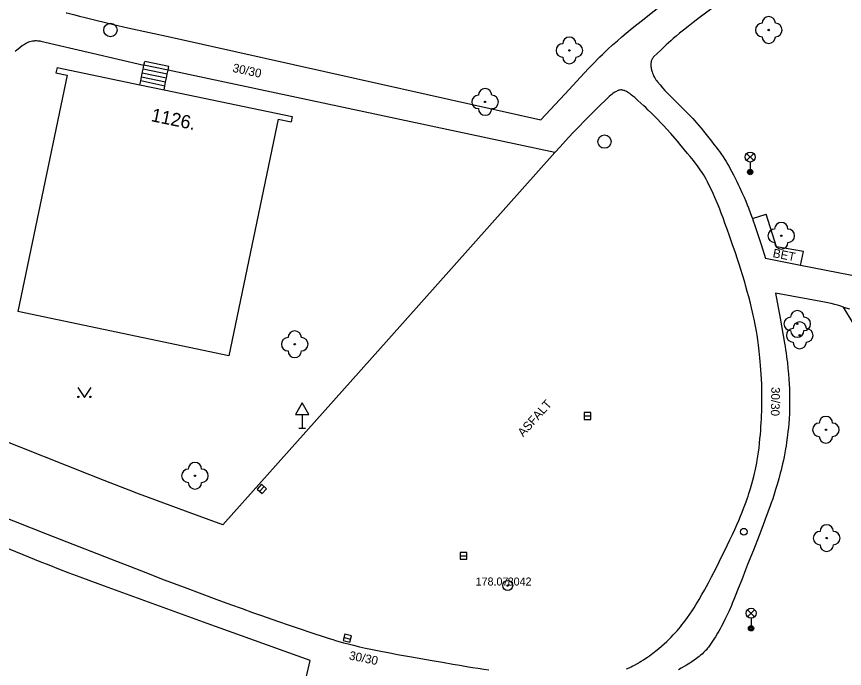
# Model space of a CAD drawing. Extents: x -538441 to -536770, y -1181008 to -1179809.
# Drawn here: x -538284.9 to -538222.9, y -1180773.9 to -1180725 of the extents above; entities that cross this region are included whole.
import ezdxf

# ---------------------------------------------------------------- set-up
doc = ezdxf.new("R2010")
doc.units = 0
for name, color, linetype in [('Vrstva 10', 7, 'Continuous'), ('Vrstva 11', 7, 'Continuous'), ('Vrstva 21', 7, 'Continuous'), ('Vrstva 22', 7, 'Continuous'), ('Vrstva 23', 7, 'Continuous'), ('Vrstva 27', 7, 'Continuous'), ('Vrstva 28', 7, 'Continuous'), ('Vrstva 33', 7, 'Continuous'), ('Vrstva 34', 7, 'Continuous'), ('Vrstva 36', 7, 'Continuous'), ('Vrstva 40', 7, 'Continuous'), ('Vrstva 47', 7, 'Continuous'), ('Vrstva 5', 7, 'Continuous'), ('Vrstva 7', 7, 'Continuous')]:
    doc.layers.add(name, color=color, linetype=linetype)

msp = doc.modelspace()

# ---------------------------------------------------------------- linework, layer by layer
at = {"layer": 'Vrstva 10'}
for p, q in [((-538244.59, -1180735.22), (-538257.03, -1180749.17)), ((-538257.03, -1180749.17), (-538269.47, -1180763.12)), ((-538229.089, -1180753.43), (-538229.094, -1180752.993)), ((-538279.428, -1180759.376), (-538286.91, -1180756.41)), ((-538278.357, -1180759.794), (-538279.428, -1180759.376)), ((-538287.8, -1180761.78), (-538282.615, -1180763.81)), ((-538282.615, -1180763.81), (-538277.43, -1180765.84))]:
    msp.add_line(p, q, dxfattribs=at)
for points in [[(-538238.159, -1180731.524), (-538238.39, -1180731.32), (-538238.469, -1180731.251), (-538238.62, -1180731.117), (-538238.755, -1180731), (-538238.876, -1180730.9), (-538238.982, -1180730.818), (-538239.076, -1180730.752), (-538239.158, -1180730.7), (-538239.229, -1180730.659), (-538239.292, -1180730.627), (-538239.347, -1180730.603), (-538239.394, -1180730.585), (-538239.436, -1180730.571), (-538239.508, -1180730.553), (-538239.562, -1180730.545), (-538239.602, -1180730.542), (-538239.661, -1180730.543), (-538239.72, -1180730.55), (-538239.794, -1180730.567), (-538239.865, -1180730.59), (-538239.93, -1180730.617), (-538239.992, -1180730.647), (-538240.05, -1180730.678), (-538240.104, -1180730.71), (-538240.155, -1180730.743), (-538240.25, -1180730.809), (-538240.332, -1180730.872), (-538240.404, -1180730.93), (-538240.527, -1180731.037), (-538240.618, -1180731.12), (-538240.751, -1180731.246), (-538240.88, -1180731.37), (-538241.126, -1180731.609), (-538241.354, -1180731.833), (-538241.776, -1180732.251), (-538242.14, -1180732.616), (-538242.455, -1180732.937), (-538242.728, -1180733.217), (-538243.201, -1180733.71), (-538243.551, -1180734.083), (-538243.813, -1180734.364), (-538244.202, -1180734.789), (-538244.59, -1180735.22)], [(-538232.351, -1180739.217), (-538232.445, -1180738.99), (-538232.614, -1180738.594), (-538232.745, -1180738.299), (-538232.847, -1180738.078), (-538233.005, -1180737.748), (-538233.17, -1180737.42), (-538233.274, -1180737.225), (-538233.376, -1180737.046), (-538233.476, -1180736.881), (-538233.572, -1180736.729), (-538233.665, -1180736.588), (-538233.754, -1180736.458), (-538233.927, -1180736.217), (-538234.082, -1180736.01), (-538234.221, -1180735.831), (-538234.47, -1180735.521), (-538234.66, -1180735.29), (-538235.24, -1180734.6), (-538235.424, -1180734.381), (-538235.596, -1180734.179), (-538235.919, -1180733.806), (-538236.203, -1180733.485), (-538236.454, -1180733.209), (-538236.677, -1180732.969), (-538236.876, -1180732.761), (-538237.052, -1180732.58), (-538237.209, -1180732.422), (-538237.348, -1180732.284), (-538237.597, -1180732.043), (-538237.788, -1180731.863), (-538237.935, -1180731.727), (-538238.159, -1180731.524)], [(-538230.923, -1180743.213), (-538231.08, -1180742.75), (-538231.312, -1180742.07), (-538231.516, -1180741.478), (-538231.696, -1180740.961), (-538231.857, -1180740.511), (-538232.001, -1180740.118), (-538232.131, -1180739.776), (-538232.247, -1180739.477), (-538232.351, -1180739.217)], [(-538229.094, -1180752.993), (-538229.105, -1180752.584), (-538229.12, -1180752.2), (-538229.139, -1180751.84), (-538229.16, -1180751.503), (-538229.184, -1180751.187), (-538229.209, -1180750.892), (-538229.235, -1180750.615), (-538229.262, -1180750.355), (-538229.289, -1180750.112), (-538229.346, -1180749.658), (-538229.402, -1180749.261), (-538229.455, -1180748.915), (-538229.505, -1180748.612), (-538229.552, -1180748.348), (-538229.595, -1180748.118), (-538229.674, -1180747.716), (-538229.738, -1180747.415), (-538229.788, -1180747.191), (-538229.867, -1180746.855), (-538229.95, -1180746.52), (-538230.074, -1180746.043), (-538230.187, -1180745.628), (-538230.289, -1180745.266), (-538230.38, -1180744.95), (-538230.545, -1180744.398), (-538230.673, -1180743.985), (-538230.772, -1180743.676), (-538230.923, -1180743.213)], [(-538230.823, -1180762.781), (-538230.693, -1180762.469), (-538230.574, -1180762.177), (-538230.467, -1180761.902), (-538230.369, -1180761.644), (-538230.28, -1180761.402), (-538230.2, -1180761.174), (-538230.127, -1180760.96), (-538230.06, -1180760.759), (-538229.941, -1180760.381), (-538229.843, -1180760.049), (-538229.763, -1180759.757), (-538229.697, -1180759.501), (-538229.642, -1180759.276), (-538229.597, -1180759.079), (-538229.524, -1180758.732), (-538229.473, -1180758.471), (-538229.439, -1180758.274), (-538229.391, -1180757.978), (-538229.35, -1180757.68), (-538229.308, -1180757.335), (-538229.27, -1180757), (-538229.237, -1180756.674), (-538229.208, -1180756.358), (-538229.182, -1180756.051), (-538229.161, -1180755.753), (-538229.143, -1180755.464), (-538229.127, -1180755.183), (-538229.115, -1180754.911), (-538229.105, -1180754.648), (-538229.098, -1180754.392), (-538229.09, -1180753.896), (-538229.089, -1180753.43)], [(-538269.47, -1180763.12), (-538272.25, -1180762.09), (-538275.03, -1180761.06), (-538275.777, -1180760.781), (-538276.476, -1180760.517), (-538277.131, -1180760.268), (-538278.357, -1180759.794)], [(-538235.731, -1180771.358), (-538235.586, -1180771.2), (-538235.449, -1180771.046), (-538235.319, -1180770.895), (-538235.196, -1180770.747), (-538235.079, -1180770.603), (-538234.968, -1180770.463), (-538234.863, -1180770.325), (-538234.665, -1180770.056), (-538234.485, -1180769.801), (-538234.321, -1180769.558), (-538234.171, -1180769.328), (-538234.034, -1180769.111), (-538233.907, -1180768.905), (-538233.791, -1180768.71), (-538233.578, -1180768.341), (-538233.396, -1180768.014), (-538233.239, -1180767.724), (-538233.103, -1180767.468), (-538232.867, -1180767.016), (-538232.691, -1180766.672), (-538232.427, -1180766.15), (-538232.294, -1180765.886), (-538232.16, -1180765.62), (-538231.915, -1180765.131), (-538231.69, -1180764.673), (-538231.483, -1180764.245), (-538231.295, -1180763.843), (-538231.123, -1180763.466), (-538230.966, -1180763.113), (-538230.823, -1180762.781)], [(-538277.43, -1180765.84), (-538276.462, -1180766.218), (-538275.554, -1180766.57), (-538273.85, -1180767.225), (-538272.356, -1180767.792), (-538271.048, -1180768.282), (-538269.901, -1180768.706), (-538268.896, -1180769.074)], [(-538268.896, -1180769.074), (-538268.015, -1180769.392), (-538267.242, -1180769.668), (-538266.566, -1180769.908), (-538265.38, -1180770.323), (-538264.488, -1180770.63), (-538263.818, -1180770.858), (-538262.81, -1180771.196), (-538261.8, -1180771.53), (-538261.508, -1180771.624), (-538261.224, -1180771.711), (-538260.949, -1180771.793), (-538260.681, -1180771.869), (-538260.422, -1180771.941), (-538260.17, -1180772.008), (-538259.681, -1180772.132)], [(-538238.628, -1180773.615), (-538238.417, -1180773.499), (-538238.26, -1180773.408), (-538238.142, -1180773.337), (-538237.966, -1180773.226), (-538237.79, -1180773.11), (-538237.653, -1180773.016), (-538237.52, -1180772.922), (-538237.392, -1180772.83), (-538237.268, -1180772.738), (-538237.149, -1180772.646), (-538237.033, -1180772.555), (-538236.81, -1180772.375), (-538236.601, -1180772.197), (-538236.406, -1180772.023), (-538236.221, -1180771.852), (-538236.048, -1180771.684), (-538235.885, -1180771.519), (-538235.731, -1180771.358)], [(-538259.681, -1180772.132), (-538259.221, -1180772.243), (-538258.788, -1180772.341)], [(-538258.788, -1180772.341), (-538258.382, -1180772.429), (-538258.001, -1180772.508), (-538257.642, -1180772.58), (-538256.969, -1180772.709), (-538256.379, -1180772.817), (-538255.343, -1180772.998), (-538253.787, -1180773.264), (-538253.008, -1180773.399), (-538252.23, -1180773.54), (-538251.709, -1180773.634), (-538251.22, -1180773.719), (-538250.761, -1180773.794), (-538250.331, -1180773.862), (-538249.927, -1180773.923), (-538249.548, -1180773.977)], [(-538239.223, -1180773.903), (-538239.043, -1180773.821)], [(-538239.043, -1180773.821), (-538238.885, -1180773.746), (-538238.748, -1180773.677), (-538238.628, -1180773.615)]]:
    msp.add_lwpolyline(points, dxfattribs=at)
at = {"layer": 'Vrstva 11'}
for p, q in [((-538222.205, -1180716.505), (-538233.78, -1180725.14)), ((-538273.33, -1180726.59), (-538259.485, -1180729.68)), ((-538273.565, -1180729.07), (-538275.371, -1180728.693)), ((-538273.504, -1180728.777), (-538275.31, -1180728.4)), ((-538273.688, -1180729.658), (-538275.493, -1180729.281)), ((-538273.626, -1180729.364), (-538275.432, -1180728.987)), ((-538244.59, -1180735.22), (-538273.565, -1180729.07)), ((-538273.81, -1180730.245), (-538275.616, -1180729.868)), ((-538273.749, -1180729.951), (-538275.555, -1180729.574)), ((-538259.485, -1180729.68), (-538245.64, -1180732.77)), ((-538229.8, -1180740.168), (-538228.78, -1180739.84)), ((-538227.99, -1180742.3), (-538228.78, -1180739.84)), ((-538229.735, -1180740.349), (-538229.612, -1180740.705)), ((-538225.98, -1180742.63), (-538227.99, -1180742.3)), ((-538226.19, -1180743.682), (-538225.98, -1180742.63)), ((-538226.19, -1180743.682), (-538228.81, -1180743.16)), ((-538209.667, -1180746.976), (-538226.19, -1180743.682)), ((-538270.625, -1180770.495), (-538278.33, -1180767.71)), ((-538262.92, -1180773.28), (-538270.625, -1180770.495)), ((-538264.14, -1180778.43), (-538262.92, -1180773.28))]:
    msp.add_line(p, q, dxfattribs=at)
for points in [[(-538238.677, -1180725.817), (-538238.141, -1180725.386), (-538237.668, -1180725.013), (-538237.252, -1180724.69), (-538236.521, -1180724.127), (-538235.422, -1180723.286), (-538234.875, -1180722.864), (-538234.33, -1180722.44)], [(-538281.186, -1180724.753), (-538281.163, -1180724.763), (-538281.14, -1180724.77), (-538280.652, -1180724.9), (-538280.195, -1180725.018), (-538279.767, -1180725.126), (-538278.963, -1180725.323), (-538278.26, -1180725.49), (-538277.644, -1180725.633), (-538276.567, -1180725.876), (-538273.33, -1180726.59)], [(-538233.78, -1180725.14), (-538234.23, -1180725.48), (-538234.62, -1180725.783), (-538234.959, -1180726.053), (-538235.253, -1180726.293), (-538235.507, -1180726.506), (-538235.727, -1180726.694), (-538235.918, -1180726.86), (-538236.249, -1180727.155), (-538236.492, -1180727.379), (-538236.673, -1180727.55), (-538236.939, -1180727.808), (-538237.2, -1180728.07), (-538237.239, -1180728.113), (-538237.272, -1180728.158), (-538237.301, -1180728.203), (-538237.325, -1180728.249), (-538237.345, -1180728.295), (-538237.362, -1180728.341), (-538237.376, -1180728.387), (-538237.386, -1180728.433), (-538237.395, -1180728.479), (-538237.401, -1180728.524), (-538237.407, -1180728.613), (-538237.407, -1180728.698), (-538237.402, -1180728.78), (-538237.393, -1180728.858), (-538237.381, -1180728.931), (-538237.366, -1180729), (-538237.35, -1180729.065), (-538237.315, -1180729.187), (-538237.277, -1180729.292), (-538237.241, -1180729.383), (-538237.206, -1180729.461), (-538237.174, -1180729.528), (-538237.113, -1180729.641), (-538237.065, -1180729.722), (-538237.027, -1180729.78), (-538236.97, -1180729.863), (-538236.91, -1180729.94), (-538236.718, -1180730.169), (-538236.533, -1180730.379), (-538236.356, -1180730.572), (-538236.187, -1180730.751), (-538236.027, -1180730.916), (-538235.723, -1180731.223), (-538235.184, -1180731.754), (-538234.783, -1180732.154)], [(-538245.64, -1180732.77), (-538243.855, -1180730.85), (-538242.07, -1180728.93), (-538241.854, -1180728.7), (-538241.641, -1180728.481), (-538241.433, -1180728.27), (-538241.229, -1180728.069), (-538241.03, -1180727.876), (-538240.835, -1180727.69), (-538240.644, -1180727.513), (-538240.271, -1180727.172), (-538239.916, -1180726.859), (-538239.58, -1180726.568), (-538239.262, -1180726.299), (-538238.961, -1180726.049), (-538238.677, -1180725.817)], [(-538284.403, -1180727.157), (-538284.321, -1180727.103), (-538284.244, -1180727.058), (-538284.172, -1180727.019), (-538284.105, -1180726.987), (-538284.041, -1180726.96), (-538283.982, -1180726.937), (-538283.926, -1180726.918), (-538283.822, -1180726.889), (-538283.73, -1180726.869), (-538283.65, -1180726.857), (-538283.58, -1180726.85), (-538283.519, -1180726.847), (-538283.412, -1180726.847), (-538283.331, -1180726.851), (-538283.271, -1180726.858), (-538283.18, -1180726.871), (-538283.09, -1180726.89)], [(-538283.09, -1180726.89), (-538279.23, -1180727.792), (-538275.371, -1180728.693)], [(-538285.008, -1180727.647), (-538284.886, -1180727.54), (-538284.791, -1180727.46), (-538284.644, -1180727.34), (-538284.49, -1180727.22), (-538284.403, -1180727.157)], [(-538275.675, -1180730.153), (-538275.616, -1180729.868), (-538275.555, -1180729.574), (-538275.493, -1180729.281), (-538275.432, -1180728.987), (-538275.371, -1180728.693), (-538275.31, -1180728.4)], [(-538273.87, -1180730.529), (-538273.81, -1180730.245), (-538273.749, -1180729.951), (-538273.688, -1180729.658), (-538273.626, -1180729.364), (-538273.565, -1180729.07), (-538273.504, -1180728.777)], [(-538234.783, -1180732.154), (-538234.487, -1180732.457), (-538234.269, -1180732.688), (-538234.109, -1180732.864), (-538233.991, -1180732.998), (-538233.818, -1180733.202), (-538233.65, -1180733.41), (-538233.368, -1180733.764), (-538232.871, -1180734.382), (-538232.686, -1180734.615), (-538232.526, -1180734.821), (-538232.388, -1180735.002), (-538232.269, -1180735.163), (-538232.167, -1180735.304), (-538231.992, -1180735.555), (-538231.865, -1180735.746), (-538231.772, -1180735.892), (-538231.638, -1180736.114), (-538231.573, -1180736.226), (-538231.51, -1180736.34), (-538231.356, -1180736.626), (-538231.216, -1180736.895), (-538231.088, -1180737.148), (-538230.97, -1180737.386), (-538230.862, -1180737.61), (-538230.763, -1180737.821), (-538230.582, -1180738.218), (-538230.429, -1180738.568), (-538230.299, -1180738.875), (-538230.189, -1180739.145), (-538230.095, -1180739.382), (-538229.935, -1180739.798), (-538229.819, -1180740.113), (-538229.8, -1180740.168), (-538229.735, -1180740.349)], [(-538229.612, -1180740.705), (-538229.493, -1180741.063), (-538229.152, -1180742.112), (-538228.81, -1180743.16)], [(-538228.07, -1180745.76), (-538227.736, -1180747.628), (-538227.403, -1180749.495), (-538227.358, -1180749.758), (-538227.316, -1180750.013), (-538227.278, -1180750.26), (-538227.244, -1180750.501), (-538227.213, -1180750.734), (-538227.185, -1180750.961), (-538227.137, -1180751.401), (-538227.099, -1180751.814), (-538227.069, -1180752.202), (-538227.048, -1180752.567), (-538227.032, -1180752.909), (-538227.022, -1180753.23), (-538227.017, -1180753.531), (-538227.016, -1180753.814), (-538227.018, -1180754.078), (-538227.022, -1180754.327), (-538227.029, -1180754.559), (-538227.037, -1180754.777), (-538227.059, -1180755.185), (-538227.084, -1180755.542)], [(-538222.973, -1180746.801), (-538223.33, -1180746.691), (-538223.62, -1180746.614), (-538223.893, -1180746.546), (-538224.15, -1180746.487), (-538224.392, -1180746.434), (-538228.07, -1180745.76)], [(-538227.084, -1180755.542), (-538227.111, -1180755.854), (-538227.139, -1180756.127), (-538227.165, -1180756.365), (-538227.191, -1180756.573), (-538227.241, -1180756.936), (-538227.283, -1180757.208), (-538227.316, -1180757.412), (-538227.371, -1180757.716), (-538227.43, -1180758.02), (-538227.485, -1180758.282), (-538227.541, -1180758.535), (-538227.598, -1180758.779), (-538227.655, -1180759.014), (-538227.713, -1180759.241), (-538227.831, -1180759.679), (-538227.949, -1180760.088), (-538228.064, -1180760.469), (-538228.176, -1180760.825), (-538228.285, -1180761.157), (-538228.39, -1180761.468), (-538228.491, -1180761.759), (-538228.685, -1180762.302), (-538228.86, -1180762.776), (-538229.017, -1180763.19), (-538229.297, -1180763.914), (-538229.727, -1180765)], [(-538278.33, -1180767.71), (-538279.273, -1180767.365), (-538280.154, -1180767.036), (-538280.979, -1180766.722), (-538281.75, -1180766.424), (-538282.472, -1180766.141), (-538283.149, -1180765.874), (-538284.414, -1180765.367), (-538285.52, -1180764.919), (-538287.452, -1180764.129)], [(-538229.727, -1180765), (-538230.16, -1180766.09), (-538230.317, -1180766.492), (-538230.606, -1180767.242), (-538230.859, -1180767.895), (-538231.084, -1180768.462), (-538231.185, -1180768.709), (-538231.282, -1180768.939), (-538231.374, -1180769.155), (-538231.551, -1180769.556), (-538231.714, -1180769.905), (-538231.861, -1180770.209), (-538231.995, -1180770.472), (-538232.117, -1180770.702), (-538232.227, -1180770.902), (-538232.325, -1180771.076), (-538232.414, -1180771.227), (-538232.574, -1180771.491), (-538232.699, -1180771.688), (-538232.796, -1180771.834), (-538232.945, -1180772.053), (-538233.1, -1180772.27), (-538233.159, -1180772.349), (-538233.219, -1180772.423), (-538233.278, -1180772.492), (-538233.336, -1180772.558), (-538233.454, -1180772.68), (-538233.568, -1180772.789), (-538233.679, -1180772.887), (-538233.785, -1180772.976), (-538233.887, -1180773.056), (-538233.984, -1180773.129), (-538234.17, -1180773.26), (-538234.336, -1180773.371), (-538234.484, -1180773.465), (-538234.744, -1180773.625), (-538235.134, -1180773.862), (-538235.327, -1180773.981)]]:
    msp.add_lwpolyline(points, dxfattribs=at)
at = {"layer": 'Vrstva 21'}
for radius in [0.375, 0.05]:
    msp.add_circle((-538248.13, -1180767.66), radius, dxfattribs=at)
at = {"layer": 'Vrstva 22'}
for centre in [(-538228.58, -1180726.05), (-538243.51, -1180727.58), (-538249.82, -1180731.44), (-538227.64, -1180741.46), (-538226.44, -1180748.06), (-538226.26, -1180748.92), (-538264.08, -1180749.59), (-538224.3, -1180755.99), (-538271.55, -1180759.44), (-538224.24, -1180764.11)]:
    msp.add_circle(centre, 0.05, dxfattribs=at)
for centre, start, end in [((-538228.58, -1180725.55), 0, 180), ((-538229.08, -1180726.05), 90, 270), ((-538228.08, -1180726.05), 270, 90), ((-538243.51, -1180727.08), 0, 180), ((-538228.58, -1180726.55), 180, 0), ((-538244.01, -1180727.58), 90, 270), ((-538243.01, -1180727.58), 270, 90), ((-538243.51, -1180728.08), 180, 0), ((-538249.82, -1180730.94), 0, 180), ((-538250.32, -1180731.44), 90, 270), ((-538249.32, -1180731.44), 270, 90), ((-538249.82, -1180731.94), 180, 0), ((-538227.64, -1180740.96), 0, 180), ((-538228.14, -1180741.46), 90, 270), ((-538227.14, -1180741.46), 270, 90), ((-538227.64, -1180741.96), 180, 0), ((-538226.44, -1180747.56), 0, 180), ((-538226.94, -1180748.06), 90, 270), ((-538226.26, -1180748.42), 0, 180), ((-538225.94, -1180748.06), 270, 90), ((-538264.08, -1180749.09), 0, 180), ((-538226.76, -1180748.92), 90, 270), ((-538226.44, -1180748.56), 180, 0), ((-538225.76, -1180748.92), 270, 90), ((-538264.58, -1180749.59), 90, 270), ((-538263.58, -1180749.59), 270, 90), ((-538226.26, -1180749.42), 180, 0), ((-538264.08, -1180750.09), 180, 0), ((-538224.8, -1180755.99), 90, 270), ((-538224.3, -1180755.49), 0, 180), ((-538223.8, -1180755.99), 270, 90), ((-538224.3, -1180756.49), 180, 0), ((-538271.55, -1180758.94), 0, 180), ((-538272.05, -1180759.44), 90, 270), ((-538271.05, -1180759.44), 270, 90), ((-538271.55, -1180759.94), 180, 0), ((-538224.24, -1180763.61), 0, 180), ((-538224.74, -1180764.11), 90, 270), ((-538223.74, -1180764.11), 270, 90), ((-538224.24, -1180764.61), 180, 0)]:
    msp.add_arc(centre, 0.5, start, end, dxfattribs=at)
at = {"layer": 'Vrstva 27'}
for p, q in [((-538242.405, -1180754.962), (-538241.905, -1180754.962)), ((-538266.378, -1180760.239), (-538266.71, -1180760.613)), ((-538251.687, -1180765.443), (-538251.187, -1180765.443)), ((-538260.382, -1180771.544), (-538259.898, -1180771.666))]:
    msp.add_line(p, q, dxfattribs=at)
for points in [[(-538242.405, -1180755.212), (-538241.905, -1180755.212), (-538241.905, -1180754.712), (-538242.405, -1180754.712)], [(-538266.564, -1180760.073), (-538266.897, -1180760.446), (-538266.524, -1180760.779), (-538266.191, -1180760.406)], [(-538251.687, -1180765.693), (-538251.187, -1180765.693), (-538251.187, -1180765.193), (-538251.687, -1180765.193)], [(-538260.444, -1180771.786), (-538259.959, -1180771.909), (-538259.836, -1180771.424), (-538260.321, -1180771.301)]]:
    msp.add_lwpolyline(points, close=True, dxfattribs=at)
for centre in [(-538277.88, -1180726.05), (-538240.88, -1180734.41)]:
    msp.add_circle(centre, 0.5, dxfattribs=at)
at = {"layer": 'Vrstva 28'}
msp.add_circle((-538230.44, -1180763.63), 0.25, dxfattribs=at)
at = {"layer": 'Vrstva 33'}
for p, q in [((-538230.235, -1180735.83), (-538229.705, -1180735.3)), ((-538230.235, -1180735.3), (-538229.705, -1180735.83)), ((-538229.97, -1180735.94), (-538229.97, -1180736.69)), ((-538230.165, -1180770), (-538229.635, -1180769.47)), ((-538230.165, -1180769.47), (-538229.635, -1180770)), ((-538229.9, -1180770.11), (-538229.9, -1180770.86))]:
    msp.add_line(p, q, dxfattribs=at)
for centre, radius in [((-538229.97, -1180735.565), 0.375), ((-538229.97, -1180736.69), 0.2), ((-538229.97, -1180736.69), 0.145), ((-538229.97, -1180736.69), 0.0876), ((-538229.9, -1180769.735), 0.375), ((-538229.9, -1180770.86), 0.2), ((-538229.9, -1180770.86), 0.145), ((-538229.9, -1180770.86), 0.0876)]:
    msp.add_circle(centre, radius, dxfattribs=at)
at = {"layer": 'Vrstva 34'}
for p, q in [((-538263.534, -1180754.845), (-538263.534, -1180755.863)), ((-538263.784, -1180755.863), (-538263.284, -1180755.863))]:
    msp.add_line(p, q, dxfattribs=at)
msp.add_lwpolyline([(-538264.034, -1180754.845), (-538263.034, -1180754.845), (-538263.534, -1180753.979)], close=True, dxfattribs=at)
at = {"layer": 'Vrstva 36'}
msp.add_lwpolyline([(-538280.331, -1180752.834), (-538279.831, -1180753.584), (-538279.331, -1180752.834)], dxfattribs=at)
for centre in [(-538280.281, -1180753.534), (-538279.382, -1180753.534)]:
    msp.add_circle(centre, 0.05, dxfattribs=at)
at = {"layer": 'Vrstva 5'}
for p, q in [((-538281.88, -1180728.86), (-538281.961, -1180729.251)), ((-538281.88, -1180728.86), (-538275.675, -1180730.153)), ((-538281.118, -1180729.427), (-538284.81, -1180747.14)), ((-538281.961, -1180729.251), (-538281.118, -1180729.427)), ((-538275.675, -1180730.153), (-538273.87, -1180730.529)), ((-538273.87, -1180730.529), (-538264.27, -1180732.53)), ((-538264.27, -1180732.53), (-538264.351, -1180732.921)), ((-538265.313, -1180732.72), (-538269.01, -1180750.46)), ((-538265.313, -1180732.72), (-538264.351, -1180732.921)), ((-538269.01, -1180750.46), (-538284.81, -1180747.14))]:
    msp.add_line(p, q, dxfattribs=at)
at = {"layer": 'Vrstva 7'}
msp.add_lwpolyline([(-538218.091, -1180750.034), (-538221.533, -1180749.202), (-538222.973, -1180746.801), (-538222.54, -1180746.94)], dxfattribs=at)

# ---------------------------------------------------------------- texts
at = {"layer": 'Vrstva 22'}
msp.add_text('178.07 ', height=0.6, dxfattribs=at).set_placement((-538250.531, -1180767.66))
at = {"layer": 'Vrstva 23'}
msp.add_text('8042', height=0.6, dxfattribs=at).set_placement((-538248.13, -1180767.66))
at = {"layer": 'Vrstva 40'}
for s, rotation, p in [('30/30', 348.0167, (-538268.776, -1180729.182)), ('BET', 348.72633, (-538228.314, -1180743.056)), ('30/30', 268.95273, (-538228.385, -1180752.785)), ('ASFALT', 48.27482, (-538246.968, -1180756.565)), ('30/30', 348.50291, (-538260.051, -1180773.192))]:
    msp.add_text(s, height=0.65, rotation=rotation, dxfattribs=at).set_placement(p)
at = {"layer": 'Vrstva 47'}
msp.add_text('1126.', height=1, rotation=348.22781, dxfattribs=at).set_placement((-538274.891, -1180732.87))

doc.saveas('drawing.dxf')
